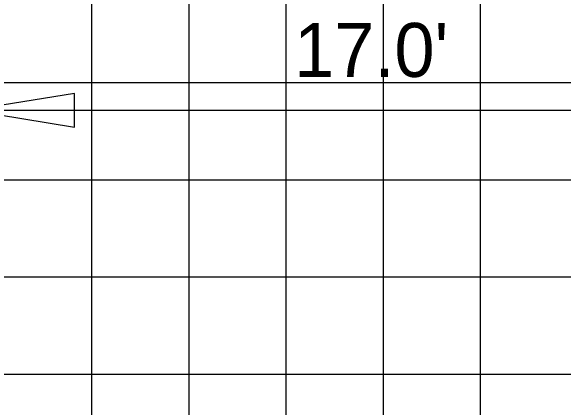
# Model space of a CAD drawing. Extents: x 2193008 to 2198143, y 1236112 to 1237864.
# Drawn here: x 2196113.04 to 2196124.42, y 1237301.41 to 1237309.58 of the extents above; entities that cross this region are included whole.
import ezdxf

# ---------------------------------------------------------------- set-up
doc = ezdxf.new("R2010")
doc.units = 0
for name, color, linetype in [('GSDIMS', 7, 'Continuous'), ('Level 55', 7, 'Continuous'), ('M-ROADS', 7, 'Continuous')]:
    doc.layers.add(name, color=color, linetype=linetype)

msp = doc.modelspace()

# ---------------------------------------------------------------- linework, layer by layer
at = {"layer": 'GSDIMS'}
msp.add_line((2196112.219, 1237307.537), (2196129.202, 1237307.537), dxfattribs=at)
msp.add_lwpolyline([(2196112.219, 1237307.537), (2196114.348, 1237307.19), (2196114.348, 1237307.884)], close=True, dxfattribs=at)
at = {"layer": 'M-ROADS'}
for p, q in [((2196114.707, 1237258.106), (2196114.707, 1237318.106)), ((2196116.707, 1237258.106), (2196116.707, 1237318.106)), ((2196118.707, 1237258.106), (2196118.707, 1237318.106)), ((2196120.707, 1237258.106), (2196120.707, 1237318.106)), ((2196122.707, 1237258.106), (2196122.707, 1237318.106)), ((2196074.707, 1237308.106), (2196204.707, 1237308.106)), ((2196074.707, 1237306.106), (2196204.707, 1237306.106)), ((2196074.707, 1237304.106), (2196204.707, 1237304.106)), ((2196074.707, 1237302.106), (2196204.707, 1237302.106))]:
    msp.add_line(p, q, dxfattribs=at)

# ---------------------------------------------------------------- texts
at = {"layer": 'Level 55'}
msp.add_text("17.0'", height=1.1105, dxfattribs=at).set_placement((2196118.869, 1237308.225))

doc.saveas('drawing.dxf')
